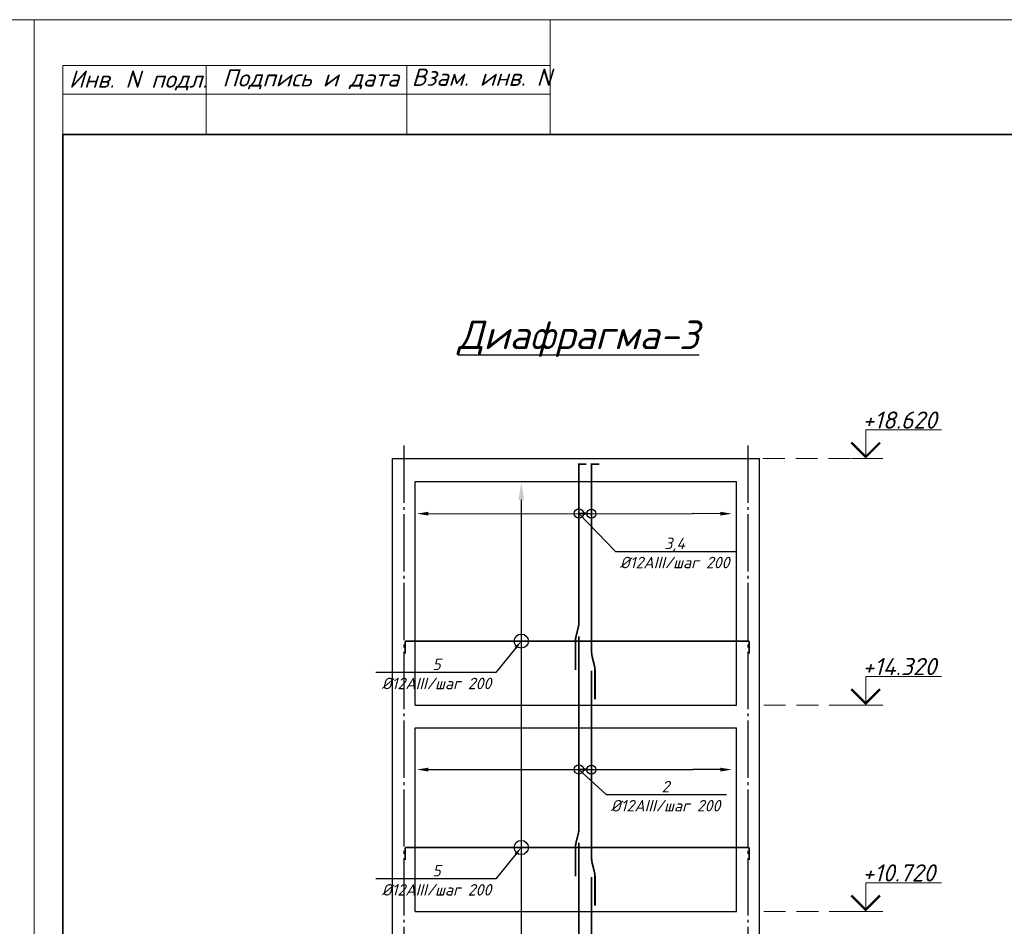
# Model space of a CAD drawing. Header units: millimetres. Extents: x -33345 to 4712671, y -3392 to 121473.
# Tile 1013 of 1056: x 4022375 to 4039541, y 88085 to 103901. Entities that reach past the tile are written whole.
import ezdxf
from ezdxf import colors
from ezdxf.entities.mleader import LeaderData, LeaderLine
from ezdxf.math import Vec2, Vec3

# ---------------------------------------------------------------- set-up
doc = ezdxf.new("R2010")
doc.units = ezdxf.units.MM
for name, pattern in [('CENTER2', [28.575, 19.05, -3.175, 3.175, -3.175]), ('DASHED', [19.05, 12.7, -6.35]), ('ГОСТ 2.303 5', [24, 20, -1.5, 1, -1.5])]:
    doc.linetypes.add(name, pattern=pattern)
doc.layers.add('00-Axes', color=1, linetype='CENTER2')
doc.layers.add('_линия', color=7, linetype='Continuous')
doc.styles.add('_text', font='isocpeui.ttf')
doc.styles.add('ISOCPEUR', font='isocpeui.ttf', dxfattribs={"height": 300})
doc.styles.get("Standard").update_dxf_attribs({"font": 'arial.ttf'})
doc.styles.add('ГОСТ 300', font='isocpeui.ttf', dxfattribs={"height": 150})
doc.styles.add('Тохир', font='isocpeui.ttf', dxfattribs={"oblique": 2, "height": 250})

# ---------------------------------------------------------------- blocks, each defined once
blk = doc.blocks.new('srhet')
at = {"lineweight": 20}
for p, q in [((-49805960, 24202266), (-49807960, 24202266)), ((-49806660, 24193766), (-49806660, 24202266)), ((-49805960, 24199766), (-49807160, 24199766)), ((-49805960, 24196266), (-49807160, 24196266))]:
    blk.add_line(p, q, dxfattribs=at)
blk.add_lwpolyline([(-49807960, 24193266), (-49748560, 24193266), (-49748560, 24235266), (-49807960, 24235266)], close=True, dxfattribs=at)
at = {"lineweight": 35}
blk.add_lwpolyline([(-49805960, 24193766), (-49749060, 24193766), (-49749060, 24234766), (-49805960, 24234766)], close=True, dxfattribs=at)
at = {"lineweight": 20}
blk.add_lwpolyline([(-49805960, 24193766), (-49807160, 24193766), (-49807160, 24202266)], dxfattribs=at)
at = {"layer": '_линия', "color": 18, "lineweight": 0, "char_height": 300, "attachment_point": 1, "rotation": 90, "style": 'Тохир'}
for s, insert, width in [('Взам. инв. N', (-49807106, 24199850), 2548.9), ('Подпись и дата', (-49807094, 24196549), 3227.1), ('Инв. N подл.', (-49807073, 24193874), 2427.67)]:
    blk.add_mtext(s, dxfattribs=dict(at, insert=insert, width=width))

msp = doc.modelspace()

# ---------------------------------------------------------------- linework, layer by layer
at = {"color": 177, "lineweight": 30, "true_color": 0x293189}
for p, q in [((4028872.299, 72774.895, -3946408475.726), (4028872.299, 96244.895, -3946408475.726)), ((4028872.299, 96244.895, -3946408475.726), (4035272.299, 96244.895, -3946408475.726)), ((4035272.299, 72774.895, -3946408475.726), (4035272.299, 96244.895, -3946408475.726)), ((4029272.299, 91944.895, -3946408475.726), (4029272.299, 95844.895, -3946408475.726)), ((4029272.299, 95844.895, -3946408475.726), (4034872.299, 95844.895, -3946408475.726)), ((4034872.299, 91944.895, -3946408475.726), (4034872.299, 95844.895, -3946408475.726)), ((4029272.299, 91944.895, -3946408475.726), (4034872.299, 91944.895, -3946408475.726)), ((4029272.299, 88344.895, -3946408475.726), (4029272.299, 91544.895, -3946408475.726)), ((4029272.299, 91544.895, -3946408475.726), (4034872.299, 91544.895, -3946408475.726)), ((4034872.299, 88344.895, -3946408475.726), (4034872.299, 91544.895, -3946408475.726)), ((4029272.299, 88344.895, -3946408475.726), (4034872.299, 88344.895, -3946408475.726))]:
    msp.add_line(p, q, dxfattribs=at)
at = {"color": 18, "lineweight": 0, "true_color": 0x000000}
for p, q in [((4036874.505, 96244.895, -3946408475.726), (4037424.505, 96244.895, -3946408475.726)), ((4036874.505, 91944.89, -3946408475.726), (4037424.505, 91944.89, -3946408475.726)), ((4036874.505, 88344.89, -3946408475.726), (4037424.505, 88344.89, -3946408475.726))]:
    msp.add_line(p, q, dxfattribs=at)
at = {"color": 18, "lineweight": 0, "true_color": 0x000000, "elevation": -3946408475.726}
for points in [[(4037124.505, 96244.895), (4037124.505, 96744.895), (4038443.963, 96744.895)], [(4037124.505, 91944.89), (4037124.505, 92444.89), (4038443.963, 92444.89)], [(4037124.505, 88344.89), (4037124.505, 88844.89), (4038443.963, 88844.89)]]:
    msp.add_lwpolyline(points, dxfattribs=at)
for points in [[(4036874.505, 96523.175, 40, 40, 0), (4037124.505, 96273.175, 40, 40, 0), (4037374.505, 96523.175, 40, 40, 0)], [(4036874.505, 92223.17, 40, 40, 0), (4037124.505, 91973.17, 40, 40, 0), (4037374.505, 92223.17, 40, 40, 0)], [(4036874.505, 88623.17, 40, 40, 0), (4037124.505, 88373.17, 40, 40, 0), (4037374.505, 88623.17, 40, 40, 0)]]:
    msp.add_lwpolyline(points, format="xyseb", dxfattribs=at)
at = {"color": 5, "elevation": -4359072809.706}
for points in [[(4032064.121, 92555.449, 30, 30, 0), (4032064.121, 93055.449, 30, 30, -0.060930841), (4032074.735, 93142.218, 30, 30, 0), (4032113.275, 93297.405, 30, 30, 0.060930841), (4032123.888, 93384.175, 30, 30, 0), (4032123.888, 96144.895, 30, 30, 0), (4032256.333, 96144.895, 0, 0, 0)], [(4032405.601, 92044.726, 30, 30, 0), (4032405.601, 92544.726, 30, 30, 0.060930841), (4032394.988, 92631.495, 30, 30, 0), (4032356.448, 92786.682, 30, 30, -0.060930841), (4032345.835, 92873.451, 30, 30, 0), (4032345.835, 96144.895, 30, 30, 0), (4032478.28, 96144.895, 0, 0, 0)]]:
    msp.add_lwpolyline(points, format="xyseb", dxfattribs=at)
at = {"color": 215, "linetype": 'DASHED', "lineweight": 0, "ltscale": 30, "true_color": 0xa953a0, "elevation": -3946408475.726}
for points in [[(4035334.159, 96244.895), (4037365.097, 96244.895)], [(4035347.315, 91944.89), (4037365.097, 91944.89)], [(4035347.315, 88344.89), (4037365.097, 88344.89)]]:
    msp.add_lwpolyline(points, dxfattribs=at)
at = {"color": 5, "const_width": 30}
for points, elevation in [([(4029096.814, 92839.926), (4029096.814, 93039.824, -0.414213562), (4029116.814, 93059.824), (4035072.299, 93059.824, -0.414213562), (4035092.299, 93039.824), (4035092.299, 92840.092)], -7892816951.451), ([(4032123.888, 93144.895), (4032123.888, 89784.175, -0.060930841), (4032113.275, 89697.405), (4032074.735, 89542.218, 0.060930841), (4032064.121, 89455.449), (4032064.121, 88955.449)], -4359072809.706), ([(4032345.835, 92544.895), (4032345.835, 89273.451, 0.060930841), (4032356.448, 89186.682), (4032394.988, 89031.495, -0.060930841), (4032405.601, 88944.726), (4032405.601, 88444.726)], -4359072809.706), ([(4029096.814, 89239.926), (4029096.814, 89439.824, -0.414213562), (4029116.814, 89459.824), (4035072.299, 89459.824, -0.414213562), (4035092.299, 89439.824), (4035092.299, 89240.092)], -7892816951.451), ([(4032123.888, 89544.895), (4032123.888, 86184.175, -0.060930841), (4032113.275, 86097.405), (4032074.735, 85942.218, 0.060930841), (4032064.121, 85855.449), (4032064.121, 85355.449)], -4359072809.706), ([(4032345.835, 88944.895), (4032345.835, 85673.451, 0.060930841), (4032356.448, 85586.682), (4032394.988, 85431.495, -0.060930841), (4032405.601, 85344.726), (4032405.601, 84844.726)], -4359072809.706)]:
    msp.add_lwpolyline(points, format="xyb", dxfattribs=dict(at, elevation=elevation))
for centre, radius in [((4032122.868, 95286.296, -3857857035.627), 80), ((4032341.625, 95283.264, -8305481285.432), 80), ((4031119.687, 93059.824, -7892816951.451), 123.54), ((4032122.868, 90821.701, -3857857035.627), 80), ((4032341.625, 90818.669, -8305481285.432), 80), ((4031119.687, 89459.824, -7892816951.451), 123.54)]:
    msp.add_circle(centre, radius)
at = {"layer": '00-Axes', "color": 251, "linetype": 'ГОСТ 2.303 5', "ltscale": 50, "true_color": 0x636466, "elevation": -3946408475.726}
for points in [[(4029072.299, 96474.309), (4029072.299, 70518.439)], [(4035072.299, 96474.309), (4035072.299, 70518.439)]]:
    msp.add_lwpolyline(points, dxfattribs=at)

# ---------------------------------------------------------------- block references
at = {"layer": '_линия', "color": 18, "lineweight": 0, "rotation": 270}
for p in [(-20212640.753, -49704059.044), (-20170640.753, -49704059.044)]:
    msp.add_blockref('srhet', p, dxfattribs=at)

# ---------------------------------------------------------------- texts
at = {"color": 18, "lineweight": 0, "true_color": 0x000000, "style": 'ГОСТ 300'}
for s, p in [('+18.620', (4037067.37, 96766.163, -3946408475.726)), ('+14.320', (4037067.37, 92466.158, -3946408475.726)), ('+10.720', (4037067.37, 88866.158, -3946408475.726))]:
    msp.add_text(s, height=300, dxfattribs=at).set_placement(p)
at = {"ltscale": 20, "insert": (4032115.916, 98335.578, 2247315534.359), "char_height": 500, "width": 5057.40252, "attachment_point": 5, "style": '_text'}
msp.add_mtext('{\\LДиафрагма-3}', dxfattribs=at)

# ---------------------------------------------------------------- leaders
ml = msp.add_multileader_mtext('Standard')
ml.set_content('', color=256)
ml.set_leader_properties()
ml.build(insert=Vec2(0, 0))
ml.multileader.update_dxf_attribs({"text_left_attachment_type": 6, "text_right_attachment_type": 6, "dogleg_length": 0.36, "arrow_head_size": 300})
ctx = ml.context
ctx.base_point, ctx.char_height, ctx.arrow_head_size, ctx.plane_origin, ctx.plane_x_axis, ctx.plane_y_axis = Vec3(4031119.664, 82184.777, -3946408475.726), 200, 300, Vec3(4032525.038, 77613.781, -3946408475.726), Vec3(0, 1), Vec3(-1, 0)
ctx.left_attachment, ctx.right_attachment = 6, 6
notes = []
notes.append((ctx, [(0, (1, 1, 0), (4031119.664, 82189.137, -3946408475.726), (0, -1), 0.36, [(1, [(4031119.693, 72763.018, -3946408475.726)], 0, []), (0, [(4031120.175, 95823.85, -3946408475.726)], 0, [])])]))
ctx.mtext.insert, ctx.mtext.text_direction, ctx.mtext.rotation, ctx.mtext.flow_direction = Vec3(4030919.664, 82186.777, -3946408475.726), Vec3(0, 1), 1.570796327, 5
ml = msp.add_multileader_mtext('Standard')
ml.set_content('', color=256)
ml.set_leader_properties()
ml.build(insert=Vec2(0, 0))
ml.multileader.update_dxf_attribs({"text_left_attachment_type": 6, "text_right_attachment_type": 6, "dogleg_length": 0.36, "arrow_head_size": 200})
ctx = ml.context
ctx.base_point, ctx.char_height, ctx.arrow_head_size, ctx.plane_origin = Vec3(4034111.526, 95283.7, -4359072809.706), 200, 200, Vec3(4034528.499, 95458.408, -4359072809.706)
ctx.left_attachment, ctx.right_attachment = 6, 6
notes.append((ctx, [(0, (1, 1, 0), (4034115.886, 95283.7, -4359072809.706), (-1, 0), 0.36, [(1, [(4029298.769, 95283.495, -4359072809.706)], 0, []), (0, [(4034791.411, 95283.115, -4359072809.706)], 0, [])])]))
ctx.mtext.insert, ctx.mtext.flow_direction = Vec3(4034113.526, 95483.7, -4359072809.706), 5
ml = msp.add_multileader_mtext('Standard')
ml.set_content('\\A1;3,4\\P%%C12AIII/шаг 200', color=256, style='ISOCPEUR')
ml.set_leader_properties()
ml.build(insert=Vec2(0, 0))
ml.multileader.update_dxf_attribs({"text_left_attachment_type": 6, "text_right_attachment_type": 6, "arrow_head_size": 150})
ctx = ml.context
ctx.base_point, ctx.char_height, ctx.arrow_head_size, ctx.plane_origin = Vec3(4032791.103, 94624.474, -3946408475.726), 200, 150, Vec3(4035437.475, 97386.691, -3946408475.726)
ctx.left_attachment, ctx.right_attachment, ctx.text_align_type = 6, 6, 1
notes.append((ctx, [(0, (1, 1, 0), (4032760.346, 94624.474, -3946408475.726), (1, 0), 30.756, [(1, [(4032366.041, 95283.35, -3946408475.726), (4032124.666, 95286.296, -3946408475.726)], 0, [])])]))
ctx.mtext.insert, ctx.mtext.alignment, ctx.mtext.flow_direction = Vec3(4033794.163, 94864.474, -3946408475.726), 2, 5
ml = msp.add_multileader_mtext('Standard')
ml.set_content('\\A1;5\\P%%C12AIII/шаг 200', color=256, style='ISOCPEUR')
ml.set_leader_properties()
ml.build(insert=Vec2(0, 0))
ml.multileader.update_dxf_attribs({"text_left_attachment_type": 6, "text_right_attachment_type": 6, "arrow_head_size": 150})
ctx = ml.context
ctx.base_point, ctx.char_height, ctx.arrow_head_size, ctx.plane_origin = Vec3(4028640.136, 92514.786, -7892816951.451), 200, 150, Vec3(4026579.746, 92833.532, -7892816951.451)
ctx.left_attachment, ctx.right_attachment, ctx.text_align_type = 6, 6, 1
notes.append((ctx, [(0, (1, 1, 0), (4030677.014, 92514.786, -7892816951.451), (-1, 0), 30.756, [(0, [(4031119.687, 93059.824, -7892816951.451)], 0, [])])]))
ctx.mtext.insert, ctx.mtext.alignment, ctx.mtext.flow_direction = Vec3(4029643.197, 92754.786, -7892816951.451), 2, 5
ml = msp.add_multileader_mtext('Standard')
ml.set_content('', color=256)
ml.set_leader_properties()
ml.build(insert=Vec2(0, 0))
ml.multileader.update_dxf_attribs({"text_left_attachment_type": 6, "text_right_attachment_type": 6, "dogleg_length": 0.36, "arrow_head_size": 200})
ctx = ml.context
ctx.base_point, ctx.char_height, ctx.arrow_head_size, ctx.plane_origin = Vec3(4034111.526, 90819.104, -4359072809.706), 200, 200, Vec3(4034528.499, 90993.812, -4359072809.706)
ctx.left_attachment, ctx.right_attachment = 6, 6
notes.append((ctx, [(0, (1, 1, 0), (4034115.886, 90819.104, -4359072809.706), (-1, 0), 0.36, [(1, [(4029298.769, 90818.899, -4359072809.706)], 0, []), (0, [(4034791.411, 90818.519, -4359072809.706)], 0, [])])]))
ctx.mtext.insert, ctx.mtext.flow_direction = Vec3(4034113.526, 91019.104, -4359072809.706), 5
ml = msp.add_multileader_mtext('Standard')
ml.set_content('\\A1;2\\P%%C12AIII/шаг 200', color=256, style='ISOCPEUR')
ml.set_leader_properties()
ml.build(insert=Vec2(0, 0))
ml.multileader.update_dxf_attribs({"text_left_attachment_type": 6, "text_right_attachment_type": 6, "arrow_head_size": 150})
ctx = ml.context
ctx.base_point, ctx.char_height, ctx.arrow_head_size, ctx.plane_origin = Vec3(4032632.513, 90381.576, -3946408475.726), 200, 150, Vec3(4035437.475, 92922.096, -3946408475.726)
ctx.left_attachment, ctx.right_attachment, ctx.text_align_type = 6, 6, 1
notes.append((ctx, [(0, (1, 1, 0), (4032601.757, 90381.576, -3946408475.726), (1, 0), 30.756, [(1, [(4032366.041, 90818.754, -3946408475.726), (4032124.666, 90821.701, -3946408475.726)], 0, [])])]))
ctx.mtext.insert, ctx.mtext.alignment, ctx.mtext.flow_direction = Vec3(4033635.574, 90621.576, -3946408475.726), 2, 5
ml = msp.add_multileader_mtext('Standard')
ml.set_content('\\A1;5\\P%%C12AIII/шаг 200', color=256, style='ISOCPEUR')
ml.set_leader_properties()
ml.build(insert=Vec2(0, 0))
ml.multileader.update_dxf_attribs({"text_left_attachment_type": 6, "text_right_attachment_type": 6, "arrow_head_size": 150})
ctx = ml.context
ctx.base_point, ctx.char_height, ctx.arrow_head_size, ctx.plane_origin = Vec3(4028640.136, 88914.786, -7892816951.451), 200, 150, Vec3(4026579.746, 89233.532, -7892816951.451)
ctx.left_attachment, ctx.right_attachment, ctx.text_align_type = 6, 6, 1
notes.append((ctx, [(0, (1, 1, 0), (4030677.014, 88914.786, -7892816951.451), (-1, 0), 30.756, [(0, [(4031119.687, 89459.824, -7892816951.451)], 0, [])])]))
ctx.mtext.insert, ctx.mtext.alignment, ctx.mtext.flow_direction = Vec3(4029643.197, 89154.786, -7892816951.451), 2, 5
for ctx, leaders in notes:
    for number, flags, end, landing, length, lines in leaders:
        leader = LeaderData()
        leader.index, (leader.has_last_leader_line, leader.has_dogleg_vector, leader.attachment_direction) = number, flags
        leader.last_leader_point, leader.dogleg_vector, leader.dogleg_length = Vec3(end), Vec3(landing), length
        for number, points, colour, breaks in lines:
            line = LeaderLine()
            line.index, line.vertices, line.color, line.breaks = number, Vec3.list(points), colors.encode_raw_color(colour), breaks
            leader.lines.append(line)
        ctx.leaders.append(leader)

doc.saveas('drawing.dxf')
